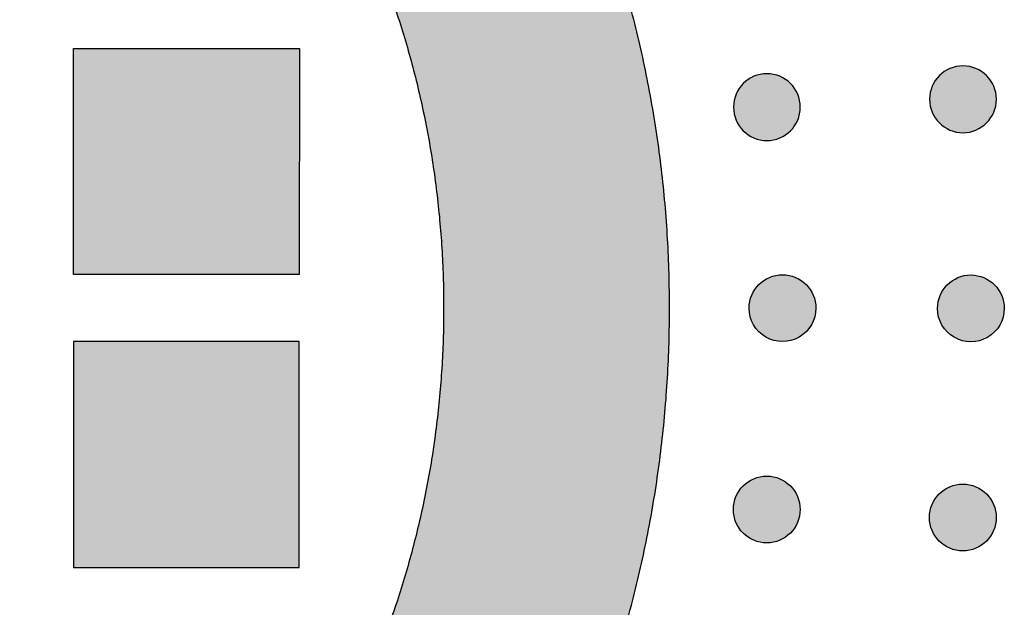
# Model space of a CAD drawing. Header units: millimetres. Extents: x -3873 to -97, y 912 to 4165.
# Tile 627 of 656: x -150 to -97, y 3902 to 3934. Entities that reach past the tile are written whole.
import ezdxf

# ---------------------------------------------------------------- set-up
doc = ezdxf.new("R2010")
doc.units = ezdxf.units.MM
doc.layers.add('pattern', color=7, linetype='Continuous', true_color=0x000000)

msp = doc.modelspace()

# ---------------------------------------------------------------- hatches: boundary and pattern name
at = {"layer": 'pattern'}
for points in [[(-115.003, 3918.335), (-115.027, 3920.141), (-115.103, 3921.948), (-115.232, 3923.755), (-115.414, 3925.559), (-115.648, 3927.358), (-115.935, 3929.15), (-116.274, 3930.931), (-116.666, 3932.701), (-117.109, 3934.455), (-117.604, 3936.193), (-118.148, 3937.911), (-118.742, 3939.609), (-119.385, 3941.282), (-120.074, 3942.931), (-120.81, 3944.551), (-121.591, 3946.142), (-122.33, 3947.558), (-123.099, 3948.96), (-123.898, 3950.347), (-124.726, 3951.719), (-125.583, 3953.075), (-126.468, 3954.414), (-127.382, 3955.735), (-128.323, 3957.037), (-129.29, 3958.319), (-130.284, 3959.581), (-131.303, 3960.821), (-132.346, 3962.039), (-133.414, 3963.234), (-134.505, 3964.406), (-135.619, 3965.554), (-136.754, 3966.676), (-138.53, 3968.356), (-140.349, 3969.997), (-142.21, 3971.596), (-144.112, 3973.152), (-146.053, 3974.664), (-148.031, 3976.131), (-150.045, 3977.55), (-152.093, 3978.921), (-154.174, 3980.242), (-156.285, 3981.512), (-158.425, 3982.73), (-160.591, 3983.896), (-162.782, 3985.008), (-164.997, 3986.066), (-167.232, 3987.068), (-169.485, 3988.016), (-186.181, 3981.64), (-174.002, 3976.898), (-172.012, 3976.062), (-170.039, 3975.177), (-168.084, 3974.243), (-166.15, 3973.261), (-164.237, 3972.232), (-162.348, 3971.156), (-160.484, 3970.034), (-158.647, 3968.868), (-156.839, 3967.658), (-155.06, 3966.405), (-153.314, 3965.11), (-151.6, 3963.776), (-149.921, 3962.401), (-148.278, 3960.99), (-146.672, 3959.541), (-145.104, 3958.058), (-144.144, 3957.109), (-143.203, 3956.139), (-142.28, 3955.148), (-141.378, 3954.137), (-140.495, 3953.108), (-139.634, 3952.059), (-138.794, 3950.992), (-137.976, 3949.908), (-137.18, 3948.808), (-136.408, 3947.691), (-135.66, 3946.559), (-134.935, 3945.413), (-134.235, 3944.253), (-133.559, 3943.08), (-132.909, 3941.895), (-132.284, 3940.698), (-131.659, 3939.422), (-131.069, 3938.122), (-130.516, 3936.8), (-130.001, 3935.457), (-129.525, 3934.094), (-129.088, 3932.713), (-128.692, 3931.317), (-128.337, 3929.906), (-128.023, 3928.483), (-127.751, 3927.05), (-127.521, 3925.609), (-127.333, 3924.16), (-127.187, 3922.708), (-127.084, 3921.252), (-127.022, 3919.796), (-127.003, 3918.341), (-127.024, 3916.886), (-127.086, 3915.43), (-127.191, 3913.975), (-127.338, 3912.522), (-127.527, 3911.075), (-127.758, 3909.633), (-128.032, 3908.201), (-128.347, 3906.778), (-128.704, 3905.368), (-129.101, 3903.973), (-129.539, 3902.593), (-130.016, 3901.23), (-130.532, 3899.887), (-131.086, 3898.565), (-131.677, 3897.266), (-132.304, 3895.991), (-132.93, 3894.795), (-133.581, 3893.61), (-134.257, 3892.438), (-134.959, 3891.278), (-135.684, 3890.133), (-136.434, 3889.001), (-137.207, 3887.885), (-138.003, 3886.785), (-138.822, 3885.702), (-139.663, 3884.636), (-140.525, 3883.589), (-141.409, 3882.56), (-142.312, 3881.55), (-143.236, 3880.56), (-144.178, 3879.591), (-145.139, 3878.642), (-146.708, 3877.16), (-148.315, 3875.713), (-149.96, 3874.303), (-151.64, 3872.93), (-153.355, 3871.597), (-155.102, 3870.304), (-156.881, 3869.052), (-158.691, 3867.844), (-160.529, 3866.679), (-162.394, 3865.559), (-164.284, 3864.485), (-166.197, 3863.458), (-168.133, 3862.477), (-170.089, 3861.545), (-172.063, 3860.662), (-174.053, 3859.827), (-186.236, 3855.096), (-169.546, 3848.706), (-167.291, 3849.651), (-165.056, 3850.652), (-162.841, 3851.708), (-160.648, 3852.818), (-158.481, 3853.982), (-156.34, 3855.198), (-154.228, 3856.467), (-152.146, 3857.786), (-150.097, 3859.155), (-148.081, 3860.572), (-146.102, 3862.037), (-144.16, 3863.547), (-142.257, 3865.102), (-140.394, 3866.699), (-138.574, 3868.338), (-136.796, 3870.016), (-135.66, 3871.138), (-134.545, 3872.285), (-133.453, 3873.456), (-132.384, 3874.65), (-131.34, 3875.867), (-130.32, 3877.107), (-129.325, 3878.367), (-128.356, 3879.649), (-127.414, 3880.95), (-126.5, 3882.27), (-125.613, 3883.608), (-124.755, 3884.963), (-123.925, 3886.334), (-123.125, 3887.721), (-122.355, 3889.123), (-121.615, 3890.537), (-120.833, 3892.128), (-120.096, 3893.748), (-119.405, 3895.395), (-118.761, 3897.068), (-118.165, 3898.765), (-117.619, 3900.483), (-117.123, 3902.22), (-116.679, 3903.974), (-116.285, 3905.743), (-115.944, 3907.524), (-115.656, 3909.315), (-115.42, 3911.113), (-115.237, 3912.917), (-115.107, 3914.723), (-115.029, 3916.53)], [(-134.675, 3920.124), (-146.675, 3920.136), (-146.664, 3932.136), (-134.664, 3932.124)], [(-111.083, 3930.273), (-111.054, 3930.301), (-111.025, 3930.328), (-110.995, 3930.355), (-110.965, 3930.381), (-110.933, 3930.407), (-110.901, 3930.432), (-110.867, 3930.456), (-110.833, 3930.48), (-110.798, 3930.504), (-110.762, 3930.527), (-110.726, 3930.549), (-110.689, 3930.57), (-110.651, 3930.59), (-110.612, 3930.61), (-110.572, 3930.629), (-110.532, 3930.647), (-110.492, 3930.664), (-110.45, 3930.68), (-110.408, 3930.695), (-110.366, 3930.709), (-110.323, 3930.722), (-110.279, 3930.734), (-110.235, 3930.745), (-110.191, 3930.755), (-110.146, 3930.763), (-110.101, 3930.771), (-110.056, 3930.777), (-110.011, 3930.783), (-109.965, 3930.787), (-109.919, 3930.79), (-109.873, 3930.791), (-109.827, 3930.792), (-109.782, 3930.791), (-109.736, 3930.789), (-109.69, 3930.786), (-109.644, 3930.782), (-109.599, 3930.777), (-109.554, 3930.77), (-109.509, 3930.763), (-109.464, 3930.754), (-109.42, 3930.744), (-109.376, 3930.733), (-109.332, 3930.721), (-109.289, 3930.708), (-109.247, 3930.694), (-109.205, 3930.678), (-109.164, 3930.662), (-109.123, 3930.645), (-109.083, 3930.627), (-109.043, 3930.608), (-109.005, 3930.589), (-108.967, 3930.568), (-108.929, 3930.547), (-108.893, 3930.525), (-108.857, 3930.502), (-108.822, 3930.479), (-108.788, 3930.454), (-108.755, 3930.43), (-108.723, 3930.405), (-108.691, 3930.379), (-108.66, 3930.352), (-108.63, 3930.326), (-108.601, 3930.299), (-108.573, 3930.271), (-108.546, 3930.243), (-108.519, 3930.214), (-108.492, 3930.184), (-108.466, 3930.153), (-108.44, 3930.121), (-108.415, 3930.089), (-108.39, 3930.056), (-108.366, 3930.022), (-108.343, 3929.987), (-108.32, 3929.951), (-108.298, 3929.914), (-108.277, 3929.877), (-108.256, 3929.839), (-108.237, 3929.8), (-108.218, 3929.761), (-108.2, 3929.721), (-108.183, 3929.68), (-108.167, 3929.639), (-108.152, 3929.597), (-108.138, 3929.554), (-108.125, 3929.511), (-108.113, 3929.468), (-108.102, 3929.424), (-108.092, 3929.379), (-108.083, 3929.335), (-108.076, 3929.29), (-108.069, 3929.245), (-108.064, 3929.199), (-108.06, 3929.153), (-108.057, 3929.108), (-108.055, 3929.062), (-108.055, 3929.016), (-108.055, 3928.97), (-108.057, 3928.924), (-108.06, 3928.878), (-108.065, 3928.833), (-108.07, 3928.787), (-108.076, 3928.742), (-108.084, 3928.697), (-108.093, 3928.652), (-108.103, 3928.608), (-108.114, 3928.564), (-108.126, 3928.521), (-108.139, 3928.478), (-108.153, 3928.435), (-108.168, 3928.393), (-108.184, 3928.352), (-108.201, 3928.311), (-108.219, 3928.271), (-108.238, 3928.232), (-108.258, 3928.193), (-108.279, 3928.155), (-108.3, 3928.118), (-108.322, 3928.081), (-108.345, 3928.046), (-108.368, 3928.011), (-108.392, 3927.977), (-108.417, 3927.943), (-108.442, 3927.911), (-108.468, 3927.879), (-108.494, 3927.849), (-108.521, 3927.819), (-108.548, 3927.79), (-108.576, 3927.762), (-108.604, 3927.734), (-108.633, 3927.707), (-108.663, 3927.68), (-108.694, 3927.654), (-108.725, 3927.628), (-108.758, 3927.603), (-108.791, 3927.579), (-108.825, 3927.555), (-108.86, 3927.531), (-108.896, 3927.509), (-108.932, 3927.487), (-108.97, 3927.465), (-109.008, 3927.445), (-109.046, 3927.425), (-109.086, 3927.406), (-109.126, 3927.389), (-109.167, 3927.372), (-109.208, 3927.356), (-109.25, 3927.34), (-109.293, 3927.326), (-109.336, 3927.313), (-109.379, 3927.301), (-109.423, 3927.29), (-109.467, 3927.281), (-109.512, 3927.272), (-109.557, 3927.264), (-109.602, 3927.258), (-109.648, 3927.253), (-109.693, 3927.248), (-109.739, 3927.246), (-109.785, 3927.244), (-109.831, 3927.243), (-109.877, 3927.244), (-109.923, 3927.246), (-109.968, 3927.249), (-110.014, 3927.253), (-110.06, 3927.258), (-110.105, 3927.265), (-110.15, 3927.272), (-110.194, 3927.281), (-110.239, 3927.291), (-110.283, 3927.302), (-110.326, 3927.314), (-110.369, 3927.327), (-110.411, 3927.342), (-110.453, 3927.357), (-110.495, 3927.373), (-110.535, 3927.39), (-110.575, 3927.408), (-110.615, 3927.427), (-110.654, 3927.446), (-110.692, 3927.467), (-110.729, 3927.488), (-110.765, 3927.51), (-110.801, 3927.533), (-110.836, 3927.557), (-110.87, 3927.581), (-110.903, 3927.605), (-110.936, 3927.631), (-110.967, 3927.656), (-110.998, 3927.683), (-111.028, 3927.709), (-111.057, 3927.737), (-111.085, 3927.764), (-111.112, 3927.792), (-111.14, 3927.821), (-111.166, 3927.851), (-111.193, 3927.882), (-111.218, 3927.914), (-111.243, 3927.946), (-111.268, 3927.979), (-111.292, 3928.014), (-111.315, 3928.049), (-111.338, 3928.084), (-111.36, 3928.121), (-111.381, 3928.158), (-111.402, 3928.196), (-111.421, 3928.235), (-111.44, 3928.274), (-111.458, 3928.314), (-111.475, 3928.355), (-111.491, 3928.397), (-111.506, 3928.438), (-111.52, 3928.481), (-111.533, 3928.524), (-111.545, 3928.567), (-111.556, 3928.611), (-111.566, 3928.656), (-111.575, 3928.7), (-111.582, 3928.745), (-111.589, 3928.791), (-111.594, 3928.836), (-111.598, 3928.882), (-111.601, 3928.927), (-111.603, 3928.973), (-111.603, 3929.019), (-111.603, 3929.065), (-111.601, 3929.111), (-111.598, 3929.157), (-111.594, 3929.202), (-111.588, 3929.248), (-111.582, 3929.293), (-111.574, 3929.338), (-111.565, 3929.383), (-111.556, 3929.427), (-111.545, 3929.471), (-111.532, 3929.514), (-111.519, 3929.557), (-111.505, 3929.6), (-111.49, 3929.642), (-111.474, 3929.683), (-111.457, 3929.724), (-111.439, 3929.764), (-111.42, 3929.803), (-111.4, 3929.842), (-111.38, 3929.88), (-111.358, 3929.917), (-111.336, 3929.954), (-111.314, 3929.989), (-111.29, 3930.024), (-111.266, 3930.058), (-111.241, 3930.092), (-111.216, 3930.124), (-111.19, 3930.156), (-111.164, 3930.186), (-111.137, 3930.216), (-111.11, 3930.245)], [(-100.666, 3930.689), (-100.637, 3930.717), (-100.608, 3930.744), (-100.578, 3930.77), (-100.548, 3930.797), (-100.516, 3930.822), (-100.484, 3930.847), (-100.45, 3930.872), (-100.416, 3930.896), (-100.381, 3930.92), (-100.345, 3930.942), (-100.309, 3930.964), (-100.272, 3930.985), (-100.234, 3931.006), (-100.195, 3931.026), (-100.155, 3931.044), (-100.115, 3931.062), (-100.075, 3931.079), (-100.033, 3931.095), (-99.991, 3931.11), (-99.949, 3931.124), (-99.906, 3931.137), (-99.862, 3931.149), (-99.818, 3931.16), (-99.774, 3931.17), (-99.729, 3931.179), (-99.684, 3931.186), (-99.639, 3931.193), (-99.594, 3931.198), (-99.548, 3931.202), (-99.502, 3931.205), (-99.456, 3931.207), (-99.41, 3931.207), (-99.364, 3931.207), (-99.319, 3931.205), (-99.273, 3931.202), (-99.227, 3931.198), (-99.182, 3931.192), (-99.136, 3931.186), (-99.092, 3931.178), (-99.047, 3931.17), (-99.003, 3931.16), (-98.959, 3931.149), (-98.915, 3931.137), (-98.872, 3931.123), (-98.83, 3931.109), (-98.788, 3931.094), (-98.747, 3931.078), (-98.706, 3931.061), (-98.666, 3931.043), (-98.626, 3931.024), (-98.588, 3931.004), (-98.55, 3930.984), (-98.512, 3930.962), (-98.476, 3930.94), (-98.44, 3930.918), (-98.405, 3930.894), (-98.371, 3930.87), (-98.338, 3930.845), (-98.306, 3930.82), (-98.274, 3930.794), (-98.243, 3930.768), (-98.213, 3930.741), (-98.184, 3930.714), (-98.156, 3930.687), (-98.129, 3930.658), (-98.102, 3930.629), (-98.075, 3930.599), (-98.049, 3930.569), (-98.023, 3930.537), (-97.998, 3930.505), (-97.973, 3930.471), (-97.949, 3930.437), (-97.926, 3930.402), (-97.903, 3930.367), (-97.881, 3930.33), (-97.86, 3930.293), (-97.839, 3930.255), (-97.82, 3930.216), (-97.801, 3930.176), (-97.783, 3930.136), (-97.766, 3930.096), (-97.75, 3930.054), (-97.735, 3930.012), (-97.721, 3929.97), (-97.708, 3929.927), (-97.696, 3929.883), (-97.685, 3929.839), (-97.675, 3929.795), (-97.666, 3929.75), (-97.659, 3929.705), (-97.652, 3929.66), (-97.647, 3929.615), (-97.643, 3929.569), (-97.64, 3929.523), (-97.638, 3929.477), (-97.638, 3929.432), (-97.638, 3929.386), (-97.64, 3929.34), (-97.643, 3929.294), (-97.647, 3929.248), (-97.653, 3929.203), (-97.659, 3929.158), (-97.667, 3929.113), (-97.676, 3929.068), (-97.686, 3929.024), (-97.697, 3928.98), (-97.709, 3928.936), (-97.722, 3928.893), (-97.736, 3928.851), (-97.751, 3928.809), (-97.767, 3928.768), (-97.784, 3928.727), (-97.802, 3928.687), (-97.821, 3928.647), (-97.841, 3928.609), (-97.862, 3928.571), (-97.883, 3928.534), (-97.905, 3928.497), (-97.928, 3928.461), (-97.951, 3928.426), (-97.975, 3928.392), (-98, 3928.359), (-98.025, 3928.327), (-98.051, 3928.295), (-98.077, 3928.264), (-98.104, 3928.235), (-98.131, 3928.206), (-98.159, 3928.177), (-98.187, 3928.15), (-98.216, 3928.123), (-98.246, 3928.096), (-98.277, 3928.07), (-98.308, 3928.044), (-98.341, 3928.019), (-98.374, 3927.994), (-98.408, 3927.97), (-98.443, 3927.947), (-98.479, 3927.924), (-98.515, 3927.902), (-98.553, 3927.881), (-98.591, 3927.861), (-98.629, 3927.841), (-98.669, 3927.822), (-98.709, 3927.804), (-98.75, 3927.787), (-98.791, 3927.771), (-98.833, 3927.756), (-98.876, 3927.742), (-98.919, 3927.729), (-98.962, 3927.717), (-99.006, 3927.706), (-99.05, 3927.696), (-99.095, 3927.687), (-99.14, 3927.68), (-99.185, 3927.673), (-99.231, 3927.668), (-99.276, 3927.664), (-99.322, 3927.661), (-99.368, 3927.659), (-99.414, 3927.659), (-99.46, 3927.66), (-99.506, 3927.661), (-99.551, 3927.664), (-99.597, 3927.669), (-99.642, 3927.674), (-99.688, 3927.68), (-99.733, 3927.688), (-99.777, 3927.697), (-99.822, 3927.707), (-99.866, 3927.718), (-99.909, 3927.73), (-99.952, 3927.743), (-99.994, 3927.757), (-100.036, 3927.772), (-100.078, 3927.788), (-100.118, 3927.806), (-100.158, 3927.824), (-100.198, 3927.842), (-100.237, 3927.862), (-100.275, 3927.883), (-100.312, 3927.904), (-100.348, 3927.926), (-100.384, 3927.949), (-100.419, 3927.972), (-100.453, 3927.996), (-100.486, 3928.021), (-100.519, 3928.046), (-100.55, 3928.072), (-100.581, 3928.098), (-100.611, 3928.125), (-100.64, 3928.152), (-100.668, 3928.18), (-100.695, 3928.208), (-100.723, 3928.237), (-100.749, 3928.267), (-100.775, 3928.298), (-100.801, 3928.329), (-100.826, 3928.362), (-100.851, 3928.395), (-100.875, 3928.429), (-100.898, 3928.464), (-100.921, 3928.5), (-100.943, 3928.536), (-100.964, 3928.574), (-100.985, 3928.612), (-101.004, 3928.65), (-101.023, 3928.69), (-101.041, 3928.73), (-101.058, 3928.771), (-101.074, 3928.812), (-101.089, 3928.854), (-101.103, 3928.897), (-101.116, 3928.94), (-101.128, 3928.983), (-101.139, 3929.027), (-101.149, 3929.071), (-101.158, 3929.116), (-101.165, 3929.161), (-101.172, 3929.206), (-101.177, 3929.252), (-101.181, 3929.297), (-101.184, 3929.343), (-101.186, 3929.389), (-101.186, 3929.435), (-101.186, 3929.481), (-101.184, 3929.527), (-101.181, 3929.572), (-101.177, 3929.618), (-101.171, 3929.664), (-101.165, 3929.709), (-101.157, 3929.754), (-101.148, 3929.798), (-101.139, 3929.843), (-101.128, 3929.887), (-101.115, 3929.93), (-101.102, 3929.973), (-101.088, 3930.015), (-101.073, 3930.057), (-101.057, 3930.099), (-101.04, 3930.139), (-101.022, 3930.18), (-101.003, 3930.219), (-100.983, 3930.258), (-100.963, 3930.296), (-100.941, 3930.333), (-100.919, 3930.369), (-100.897, 3930.405), (-100.873, 3930.44), (-100.849, 3930.474), (-100.824, 3930.507), (-100.799, 3930.54), (-100.773, 3930.571), (-100.747, 3930.602), (-100.72, 3930.632), (-100.693, 3930.661)], [(-110.777, 3918.343), (-110.776, 3918.383), (-110.775, 3918.422), (-110.773, 3918.462), (-110.77, 3918.503), (-110.765, 3918.543), (-110.76, 3918.584), (-110.754, 3918.625), (-110.747, 3918.666), (-110.739, 3918.707), (-110.73, 3918.749), (-110.719, 3918.79), (-110.708, 3918.831), (-110.696, 3918.873), (-110.682, 3918.914), (-110.667, 3918.955), (-110.652, 3918.996), (-110.635, 3919.037), (-110.617, 3919.078), (-110.598, 3919.118), (-110.578, 3919.158), (-110.557, 3919.198), (-110.534, 3919.237), (-110.511, 3919.276), (-110.487, 3919.314), (-110.461, 3919.352), (-110.435, 3919.389), (-110.407, 3919.425), (-110.379, 3919.461), (-110.35, 3919.496), (-110.319, 3919.531), (-110.288, 3919.564), (-110.256, 3919.597), (-110.223, 3919.629), (-110.189, 3919.661), (-110.155, 3919.691), (-110.12, 3919.72), (-110.084, 3919.748), (-110.047, 3919.776), (-110.01, 3919.802), (-109.972, 3919.828), (-109.934, 3919.852), (-109.895, 3919.875), (-109.856, 3919.897), (-109.816, 3919.918), (-109.776, 3919.938), (-109.736, 3919.957), (-109.695, 3919.975), (-109.654, 3919.992), (-109.613, 3920.008), (-109.572, 3920.022), (-109.531, 3920.035), (-109.489, 3920.048), (-109.448, 3920.059), (-109.406, 3920.069), (-109.365, 3920.078), (-109.324, 3920.087), (-109.283, 3920.094), (-109.242, 3920.1), (-109.201, 3920.105), (-109.16, 3920.109), (-109.12, 3920.112), (-109.08, 3920.114), (-109.04, 3920.115), (-109.001, 3920.116), (-108.962, 3920.115), (-108.922, 3920.114), (-108.882, 3920.112), (-108.842, 3920.109), (-108.801, 3920.104), (-108.76, 3920.099), (-108.719, 3920.093), (-108.678, 3920.086), (-108.637, 3920.078), (-108.596, 3920.069), (-108.554, 3920.058), (-108.513, 3920.047), (-108.471, 3920.034), (-108.43, 3920.021), (-108.389, 3920.006), (-108.348, 3919.991), (-108.307, 3919.974), (-108.267, 3919.956), (-108.226, 3919.937), (-108.186, 3919.917), (-108.147, 3919.896), (-108.107, 3919.873), (-108.069, 3919.85), (-108.03, 3919.826), (-107.993, 3919.8), (-107.955, 3919.774), (-107.919, 3919.746), (-107.883, 3919.718), (-107.848, 3919.689), (-107.813, 3919.658), (-107.78, 3919.627), (-107.747, 3919.595), (-107.715, 3919.562), (-107.684, 3919.528), (-107.653, 3919.494), (-107.624, 3919.459), (-107.596, 3919.423), (-107.568, 3919.386), (-107.542, 3919.349), (-107.517, 3919.311), (-107.492, 3919.273), (-107.469, 3919.234), (-107.447, 3919.195), (-107.426, 3919.155), (-107.406, 3919.115), (-107.387, 3919.075), (-107.369, 3919.034), (-107.352, 3918.993), (-107.337, 3918.952), (-107.322, 3918.911), (-107.309, 3918.87), (-107.296, 3918.828), (-107.285, 3918.787), (-107.275, 3918.745), (-107.266, 3918.704), (-107.258, 3918.663), (-107.251, 3918.622), (-107.245, 3918.581), (-107.239, 3918.54), (-107.235, 3918.499), (-107.232, 3918.459), (-107.23, 3918.419), (-107.229, 3918.379), (-107.228, 3918.34), (-107.229, 3918.3), (-107.23, 3918.261), (-107.232, 3918.221), (-107.236, 3918.18), (-107.24, 3918.14), (-107.245, 3918.099), (-107.251, 3918.058), (-107.258, 3918.017), (-107.266, 3917.976), (-107.276, 3917.934), (-107.286, 3917.893), (-107.297, 3917.852), (-107.31, 3917.81), (-107.323, 3917.769), (-107.338, 3917.728), (-107.354, 3917.687), (-107.37, 3917.646), (-107.388, 3917.605), (-107.407, 3917.565), (-107.427, 3917.525), (-107.448, 3917.485), (-107.471, 3917.446), (-107.494, 3917.407), (-107.518, 3917.369), (-107.544, 3917.331), (-107.57, 3917.294), (-107.598, 3917.258), (-107.626, 3917.222), (-107.656, 3917.187), (-107.686, 3917.152), (-107.717, 3917.119), (-107.749, 3917.086), (-107.782, 3917.054), (-107.816, 3917.023), (-107.85, 3916.992), (-107.886, 3916.963), (-107.922, 3916.935), (-107.958, 3916.907), (-107.995, 3916.881), (-108.033, 3916.856), (-108.071, 3916.831), (-108.11, 3916.808), (-108.15, 3916.786), (-108.189, 3916.765), (-108.229, 3916.745), (-108.27, 3916.726), (-108.31, 3916.708), (-108.351, 3916.691), (-108.392, 3916.676), (-108.433, 3916.661), (-108.475, 3916.648), (-108.516, 3916.635), (-108.557, 3916.624), (-108.599, 3916.614), (-108.64, 3916.605), (-108.681, 3916.597), (-108.723, 3916.589), (-108.764, 3916.583), (-108.804, 3916.578), (-108.845, 3916.574), (-108.885, 3916.571), (-108.925, 3916.569), (-108.965, 3916.568), (-109.004, 3916.567), (-109.044, 3916.568), (-109.083, 3916.569), (-109.123, 3916.571), (-109.164, 3916.575), (-109.204, 3916.579), (-109.245, 3916.584), (-109.286, 3916.59), (-109.327, 3916.597), (-109.368, 3916.605), (-109.41, 3916.615), (-109.451, 3916.625), (-109.492, 3916.636), (-109.534, 3916.649), (-109.575, 3916.662), (-109.616, 3916.677), (-109.657, 3916.692), (-109.698, 3916.709), (-109.739, 3916.727), (-109.779, 3916.746), (-109.819, 3916.766), (-109.859, 3916.787), (-109.898, 3916.81), (-109.937, 3916.833), (-109.975, 3916.857), (-110.013, 3916.883), (-110.05, 3916.909), (-110.086, 3916.937), (-110.122, 3916.965), (-110.157, 3916.995), (-110.192, 3917.025), (-110.226, 3917.056), (-110.258, 3917.088), (-110.29, 3917.121), (-110.322, 3917.155), (-110.352, 3917.189), (-110.381, 3917.225), (-110.41, 3917.26), (-110.437, 3917.297), (-110.463, 3917.334), (-110.489, 3917.372), (-110.513, 3917.41), (-110.536, 3917.449), (-110.558, 3917.488), (-110.579, 3917.528), (-110.599, 3917.568), (-110.618, 3917.609), (-110.636, 3917.649), (-110.653, 3917.69), (-110.669, 3917.731), (-110.683, 3917.772), (-110.697, 3917.814), (-110.709, 3917.855), (-110.72, 3917.896), (-110.73, 3917.938), (-110.74, 3917.979), (-110.748, 3918.02), (-110.755, 3918.061), (-110.761, 3918.102), (-110.766, 3918.143), (-110.77, 3918.184), (-110.773, 3918.224), (-110.775, 3918.264), (-110.777, 3918.304)], [(-100.765, 3918.331), (-100.765, 3918.37), (-100.764, 3918.41), (-100.761, 3918.45), (-100.758, 3918.49), (-100.754, 3918.531), (-100.749, 3918.572), (-100.743, 3918.612), (-100.736, 3918.654), (-100.727, 3918.695), (-100.718, 3918.736), (-100.708, 3918.778), (-100.697, 3918.819), (-100.684, 3918.86), (-100.671, 3918.902), (-100.656, 3918.943), (-100.64, 3918.984), (-100.623, 3919.025), (-100.606, 3919.065), (-100.587, 3919.105), (-100.566, 3919.145), (-100.545, 3919.185), (-100.523, 3919.224), (-100.5, 3919.263), (-100.475, 3919.301), (-100.45, 3919.339), (-100.423, 3919.376), (-100.396, 3919.413), (-100.368, 3919.449), (-100.338, 3919.484), (-100.308, 3919.518), (-100.277, 3919.552), (-100.245, 3919.585), (-100.212, 3919.617), (-100.178, 3919.648), (-100.143, 3919.678), (-100.108, 3919.708), (-100.072, 3919.736), (-100.036, 3919.763), (-99.998, 3919.79), (-99.961, 3919.815), (-99.922, 3919.839), (-99.884, 3919.863), (-99.844, 3919.885), (-99.805, 3919.906), (-99.765, 3919.926), (-99.724, 3919.945), (-99.684, 3919.963), (-99.643, 3919.979), (-99.602, 3919.995), (-99.56, 3920.01), (-99.519, 3920.023), (-99.478, 3920.035), (-99.436, 3920.047), (-99.395, 3920.057), (-99.354, 3920.066), (-99.312, 3920.074), (-99.271, 3920.081), (-99.23, 3920.087), (-99.189, 3920.092), (-99.149, 3920.096), (-99.109, 3920.099), (-99.069, 3920.102), (-99.029, 3920.103), (-98.989, 3920.103), (-98.95, 3920.103), (-98.91, 3920.102), (-98.87, 3920.099), (-98.83, 3920.096), (-98.79, 3920.092), (-98.749, 3920.087), (-98.708, 3920.081), (-98.667, 3920.073), (-98.625, 3920.065), (-98.584, 3920.056), (-98.543, 3920.046), (-98.501, 3920.034), (-98.46, 3920.022), (-98.419, 3920.008), (-98.378, 3919.994), (-98.336, 3919.978), (-98.296, 3919.961), (-98.255, 3919.943), (-98.215, 3919.924), (-98.175, 3919.904), (-98.135, 3919.883), (-98.096, 3919.861), (-98.057, 3919.838), (-98.019, 3919.813), (-97.981, 3919.788), (-97.944, 3919.761), (-97.907, 3919.734), (-97.872, 3919.705), (-97.836, 3919.676), (-97.802, 3919.646), (-97.768, 3919.615), (-97.735, 3919.582), (-97.703, 3919.55), (-97.672, 3919.516), (-97.642, 3919.481), (-97.613, 3919.446), (-97.584, 3919.41), (-97.557, 3919.374), (-97.531, 3919.336), (-97.505, 3919.299), (-97.481, 3919.26), (-97.458, 3919.221), (-97.435, 3919.182), (-97.414, 3919.142), (-97.394, 3919.102), (-97.375, 3919.062), (-97.358, 3919.021), (-97.341, 3918.981), (-97.325, 3918.94), (-97.311, 3918.898), (-97.297, 3918.857), (-97.285, 3918.816), (-97.274, 3918.774), (-97.263, 3918.733), (-97.254, 3918.692), (-97.246, 3918.65), (-97.239, 3918.609), (-97.233, 3918.568), (-97.228, 3918.527), (-97.224, 3918.487), (-97.221, 3918.447), (-97.219, 3918.406), (-97.217, 3918.367), (-97.217, 3918.327), (-97.217, 3918.288), (-97.219, 3918.248), (-97.221, 3918.208), (-97.224, 3918.168), (-97.228, 3918.127), (-97.234, 3918.087), (-97.24, 3918.046), (-97.247, 3918.005), (-97.255, 3917.963), (-97.264, 3917.922), (-97.274, 3917.881), (-97.286, 3917.839), (-97.298, 3917.798), (-97.312, 3917.757), (-97.326, 3917.715), (-97.342, 3917.674), (-97.359, 3917.634), (-97.377, 3917.593), (-97.396, 3917.553), (-97.416, 3917.513), (-97.437, 3917.473), (-97.459, 3917.434), (-97.483, 3917.395), (-97.507, 3917.357), (-97.532, 3917.319), (-97.559, 3917.282), (-97.586, 3917.245), (-97.615, 3917.209), (-97.644, 3917.174), (-97.674, 3917.14), (-97.706, 3917.106), (-97.738, 3917.073), (-97.771, 3917.041), (-97.804, 3917.01), (-97.839, 3916.98), (-97.874, 3916.951), (-97.91, 3916.922), (-97.947, 3916.895), (-97.984, 3916.868), (-98.022, 3916.843), (-98.06, 3916.819), (-98.099, 3916.795), (-98.138, 3916.773), (-98.178, 3916.752), (-98.218, 3916.732), (-98.258, 3916.713), (-98.299, 3916.695), (-98.34, 3916.679), (-98.381, 3916.663), (-98.422, 3916.649), (-98.463, 3916.635), (-98.505, 3916.623), (-98.546, 3916.612), (-98.587, 3916.601), (-98.629, 3916.592), (-98.67, 3916.584), (-98.711, 3916.577), (-98.752, 3916.571), (-98.793, 3916.566), (-98.833, 3916.562), (-98.874, 3916.559), (-98.914, 3916.556), (-98.953, 3916.555), (-98.993, 3916.555), (-99.032, 3916.555), (-99.072, 3916.557), (-99.112, 3916.559), (-99.152, 3916.562), (-99.193, 3916.566), (-99.234, 3916.571), (-99.275, 3916.578), (-99.316, 3916.585), (-99.357, 3916.593), (-99.398, 3916.602), (-99.44, 3916.612), (-99.481, 3916.624), (-99.522, 3916.636), (-99.564, 3916.65), (-99.605, 3916.664), (-99.646, 3916.68), (-99.687, 3916.697), (-99.727, 3916.715), (-99.768, 3916.734), (-99.808, 3916.754), (-99.847, 3916.775), (-99.886, 3916.797), (-99.925, 3916.821), (-99.964, 3916.845), (-100.001, 3916.87), (-100.038, 3916.897), (-100.075, 3916.924), (-100.111, 3916.953), (-100.146, 3916.982), (-100.18, 3917.012), (-100.214, 3917.044), (-100.247, 3917.076), (-100.279, 3917.109), (-100.31, 3917.142), (-100.34, 3917.177), (-100.37, 3917.212), (-100.398, 3917.248), (-100.425, 3917.285), (-100.452, 3917.322), (-100.477, 3917.36), (-100.501, 3917.398), (-100.525, 3917.437), (-100.547, 3917.476), (-100.568, 3917.516), (-100.588, 3917.556), (-100.607, 3917.596), (-100.625, 3917.637), (-100.642, 3917.678), (-100.657, 3917.719), (-100.672, 3917.76), (-100.685, 3917.801), (-100.697, 3917.842), (-100.709, 3917.884), (-100.719, 3917.925), (-100.728, 3917.967), (-100.736, 3918.008), (-100.743, 3918.049), (-100.749, 3918.09), (-100.754, 3918.131), (-100.758, 3918.171), (-100.762, 3918.212), (-100.764, 3918.252), (-100.765, 3918.291)], [(-134.677, 3916.567), (-146.677, 3916.566), (-146.676, 3904.566), (-134.676, 3904.567)], [(-111.093, 3906.397), (-111.065, 3906.37), (-111.036, 3906.342), (-111.006, 3906.316), (-110.975, 3906.289), (-110.944, 3906.264), (-110.911, 3906.239), (-110.878, 3906.214), (-110.844, 3906.19), (-110.809, 3906.166), (-110.773, 3906.144), (-110.737, 3906.122), (-110.699, 3906.1), (-110.661, 3906.08), (-110.623, 3906.06), (-110.583, 3906.041), (-110.543, 3906.023), (-110.502, 3906.006), (-110.461, 3905.99), (-110.419, 3905.975), (-110.377, 3905.961), (-110.334, 3905.948), (-110.29, 3905.936), (-110.246, 3905.925), (-110.202, 3905.915), (-110.157, 3905.906), (-110.112, 3905.899), (-110.067, 3905.892), (-110.022, 3905.887), (-109.976, 3905.883), (-109.93, 3905.88), (-109.884, 3905.878), (-109.838, 3905.878), (-109.792, 3905.878), (-109.747, 3905.88), (-109.701, 3905.883), (-109.655, 3905.887), (-109.61, 3905.892), (-109.564, 3905.899), (-109.519, 3905.906), (-109.475, 3905.915), (-109.43, 3905.925), (-109.387, 3905.936), (-109.343, 3905.948), (-109.3, 3905.961), (-109.258, 3905.975), (-109.216, 3905.99), (-109.174, 3906.007), (-109.134, 3906.024), (-109.094, 3906.042), (-109.054, 3906.06), (-109.015, 3906.08), (-108.977, 3906.101), (-108.94, 3906.122), (-108.904, 3906.144), (-108.868, 3906.167), (-108.833, 3906.19), (-108.799, 3906.214), (-108.766, 3906.239), (-108.733, 3906.264), (-108.702, 3906.29), (-108.671, 3906.316), (-108.641, 3906.343), (-108.612, 3906.37), (-108.584, 3906.397), (-108.556, 3906.425), (-108.529, 3906.455), (-108.502, 3906.484), (-108.476, 3906.515), (-108.45, 3906.547), (-108.425, 3906.579), (-108.4, 3906.612), (-108.376, 3906.647), (-108.353, 3906.682), (-108.33, 3906.717), (-108.308, 3906.754), (-108.287, 3906.791), (-108.266, 3906.829), (-108.247, 3906.868), (-108.228, 3906.907), (-108.21, 3906.947), (-108.193, 3906.988), (-108.177, 3907.029), (-108.162, 3907.071), (-108.148, 3907.114), (-108.135, 3907.157), (-108.123, 3907.2), (-108.112, 3907.244), (-108.102, 3907.288), (-108.093, 3907.333), (-108.085, 3907.378), (-108.079, 3907.423), (-108.074, 3907.469), (-108.069, 3907.514), (-108.067, 3907.56), (-108.065, 3907.606), (-108.064, 3907.652), (-108.065, 3907.698), (-108.067, 3907.744), (-108.07, 3907.79), (-108.074, 3907.835), (-108.079, 3907.881), (-108.085, 3907.926), (-108.093, 3907.971), (-108.102, 3908.016), (-108.112, 3908.06), (-108.123, 3908.104), (-108.135, 3908.147), (-108.148, 3908.19), (-108.162, 3908.233), (-108.177, 3908.275), (-108.193, 3908.316), (-108.21, 3908.357), (-108.228, 3908.397), (-108.247, 3908.436), (-108.267, 3908.475), (-108.287, 3908.513), (-108.308, 3908.55), (-108.33, 3908.587), (-108.353, 3908.622), (-108.377, 3908.657), (-108.401, 3908.691), (-108.425, 3908.725), (-108.451, 3908.757), (-108.476, 3908.789), (-108.503, 3908.82), (-108.529, 3908.849), (-108.556, 3908.878), (-108.584, 3908.907), (-108.612, 3908.934), (-108.641, 3908.961), (-108.671, 3908.988), (-108.702, 3909.014), (-108.733, 3909.04), (-108.766, 3909.065), (-108.799, 3909.09), (-108.833, 3909.114), (-108.868, 3909.137), (-108.904, 3909.16), (-108.94, 3909.182), (-108.978, 3909.203), (-109.016, 3909.224), (-109.054, 3909.243), (-109.094, 3909.262), (-109.134, 3909.28), (-109.175, 3909.297), (-109.216, 3909.313), (-109.258, 3909.328), (-109.3, 3909.343), (-109.343, 3909.356), (-109.387, 3909.368), (-109.431, 3909.379), (-109.475, 3909.389), (-109.52, 3909.397), (-109.565, 3909.405), (-109.61, 3909.411), (-109.655, 3909.417), (-109.701, 3909.421), (-109.747, 3909.424), (-109.793, 3909.426), (-109.839, 3909.426), (-109.885, 3909.426), (-109.93, 3909.424), (-109.976, 3909.421), (-110.022, 3909.417), (-110.067, 3909.411), (-110.113, 3909.405), (-110.158, 3909.397), (-110.202, 3909.388), (-110.246, 3909.379), (-110.29, 3909.368), (-110.334, 3909.356), (-110.377, 3909.343), (-110.419, 3909.328), (-110.461, 3909.313), (-110.503, 3909.297), (-110.543, 3909.28), (-110.583, 3909.262), (-110.623, 3909.243), (-110.662, 3909.224), (-110.7, 3909.203), (-110.737, 3909.182), (-110.773, 3909.16), (-110.809, 3909.137), (-110.844, 3909.114), (-110.878, 3909.09), (-110.911, 3909.065), (-110.944, 3909.04), (-110.975, 3909.014), (-111.006, 3908.988), (-111.036, 3908.961), (-111.065, 3908.934), (-111.093, 3908.906), (-111.121, 3908.878), (-111.148, 3908.849), (-111.175, 3908.819), (-111.201, 3908.789), (-111.227, 3908.757), (-111.252, 3908.725), (-111.276, 3908.691), (-111.301, 3908.657), (-111.324, 3908.622), (-111.347, 3908.586), (-111.369, 3908.55), (-111.39, 3908.513), (-111.41, 3908.475), (-111.43, 3908.436), (-111.449, 3908.397), (-111.467, 3908.356), (-111.484, 3908.316), (-111.5, 3908.274), (-111.515, 3908.232), (-111.529, 3908.19), (-111.542, 3908.147), (-111.554, 3908.103), (-111.565, 3908.06), (-111.575, 3908.015), (-111.584, 3907.971), (-111.592, 3907.926), (-111.598, 3907.88), (-111.603, 3907.835), (-111.607, 3907.789), (-111.61, 3907.744), (-111.612, 3907.698), (-111.613, 3907.652), (-111.612, 3907.606), (-111.61, 3907.56), (-111.607, 3907.514), (-111.603, 3907.468), (-111.598, 3907.423), (-111.591, 3907.378), (-111.584, 3907.333), (-111.575, 3907.288), (-111.565, 3907.244), (-111.554, 3907.2), (-111.542, 3907.156), (-111.529, 3907.113), (-111.515, 3907.071), (-111.5, 3907.029), (-111.484, 3906.988), (-111.467, 3906.947), (-111.449, 3906.907), (-111.43, 3906.867), (-111.41, 3906.829), (-111.39, 3906.791), (-111.369, 3906.753), (-111.346, 3906.717), (-111.324, 3906.681), (-111.3, 3906.646), (-111.276, 3906.612), (-111.252, 3906.579), (-111.226, 3906.547), (-111.201, 3906.515), (-111.174, 3906.484), (-111.148, 3906.454), (-111.121, 3906.425)], [(-100.676, 3905.972), (-100.648, 3905.945), (-100.619, 3905.918), (-100.589, 3905.891), (-100.558, 3905.865), (-100.527, 3905.839), (-100.494, 3905.814), (-100.461, 3905.789), (-100.427, 3905.765), (-100.392, 3905.742), (-100.356, 3905.719), (-100.32, 3905.697), (-100.283, 3905.676), (-100.245, 3905.655), (-100.206, 3905.635), (-100.166, 3905.617), (-100.126, 3905.599), (-100.086, 3905.582), (-100.044, 3905.566), (-100.002, 3905.551), (-99.96, 3905.536), (-99.917, 3905.523), (-99.873, 3905.511), (-99.83, 3905.5), (-99.785, 3905.49), (-99.741, 3905.482), (-99.696, 3905.474), (-99.65, 3905.468), (-99.605, 3905.462), (-99.559, 3905.458), (-99.513, 3905.455), (-99.468, 3905.453), (-99.422, 3905.453), (-99.376, 3905.453), (-99.33, 3905.455), (-99.284, 3905.458), (-99.238, 3905.462), (-99.193, 3905.468), (-99.148, 3905.474), (-99.103, 3905.482), (-99.058, 3905.491), (-99.014, 3905.5), (-98.97, 3905.511), (-98.926, 3905.523), (-98.883, 3905.536), (-98.841, 3905.551), (-98.799, 3905.566), (-98.758, 3905.582), (-98.717, 3905.599), (-98.677, 3905.617), (-98.637, 3905.636), (-98.599, 3905.655), (-98.561, 3905.676), (-98.523, 3905.697), (-98.487, 3905.719), (-98.451, 3905.742), (-98.416, 3905.765), (-98.382, 3905.789), (-98.349, 3905.814), (-98.316, 3905.839), (-98.285, 3905.865), (-98.254, 3905.891), (-98.224, 3905.918), (-98.195, 3905.945), (-98.167, 3905.973), (-98.14, 3906.001), (-98.112, 3906.03), (-98.086, 3906.06), (-98.059, 3906.09), (-98.034, 3906.122), (-98.008, 3906.154), (-97.984, 3906.188), (-97.96, 3906.222), (-97.936, 3906.257), (-97.914, 3906.293), (-97.892, 3906.329), (-97.87, 3906.366), (-97.85, 3906.404), (-97.83, 3906.443), (-97.811, 3906.482), (-97.793, 3906.523), (-97.776, 3906.563), (-97.76, 3906.605), (-97.745, 3906.647), (-97.731, 3906.689), (-97.718, 3906.732), (-97.706, 3906.776), (-97.695, 3906.819), (-97.685, 3906.864), (-97.676, 3906.908), (-97.669, 3906.953), (-97.662, 3906.999), (-97.657, 3907.044), (-97.653, 3907.09), (-97.65, 3907.135), (-97.648, 3907.181), (-97.647, 3907.227), (-97.648, 3907.273), (-97.65, 3907.319), (-97.653, 3907.365), (-97.657, 3907.411), (-97.662, 3907.456), (-97.669, 3907.501), (-97.676, 3907.546), (-97.685, 3907.591), (-97.695, 3907.635), (-97.706, 3907.679), (-97.718, 3907.723), (-97.731, 3907.765), (-97.745, 3907.808), (-97.76, 3907.85), (-97.776, 3907.891), (-97.793, 3907.932), (-97.811, 3907.972), (-97.83, 3908.012), (-97.85, 3908.05), (-97.87, 3908.088), (-97.892, 3908.126), (-97.914, 3908.162), (-97.936, 3908.198), (-97.96, 3908.233), (-97.984, 3908.267), (-98.009, 3908.3), (-98.034, 3908.332), (-98.06, 3908.364), (-98.086, 3908.395), (-98.113, 3908.425), (-98.14, 3908.454), (-98.167, 3908.482), (-98.195, 3908.509), (-98.224, 3908.537), (-98.254, 3908.563), (-98.285, 3908.59), (-98.317, 3908.615), (-98.349, 3908.64), (-98.382, 3908.665), (-98.417, 3908.689), (-98.451, 3908.713), (-98.487, 3908.735), (-98.524, 3908.757), (-98.561, 3908.779), (-98.599, 3908.799), (-98.638, 3908.819), (-98.677, 3908.838), (-98.717, 3908.856), (-98.758, 3908.873), (-98.799, 3908.889), (-98.841, 3908.904), (-98.884, 3908.918), (-98.927, 3908.931), (-98.97, 3908.943), (-99.014, 3908.954), (-99.058, 3908.964), (-99.103, 3908.973), (-99.148, 3908.98), (-99.193, 3908.987), (-99.239, 3908.992), (-99.284, 3908.996), (-99.33, 3908.999), (-99.376, 3909.001), (-99.422, 3909.001), (-99.468, 3909.001), (-99.514, 3908.999), (-99.56, 3908.996), (-99.605, 3908.992), (-99.651, 3908.987), (-99.696, 3908.98), (-99.741, 3908.973), (-99.785, 3908.964), (-99.83, 3908.954), (-99.874, 3908.943), (-99.917, 3908.931), (-99.96, 3908.918), (-100.003, 3908.904), (-100.045, 3908.889), (-100.086, 3908.872), (-100.127, 3908.855), (-100.167, 3908.837), (-100.206, 3908.819), (-100.245, 3908.799), (-100.283, 3908.778), (-100.32, 3908.757), (-100.357, 3908.735), (-100.392, 3908.712), (-100.427, 3908.689), (-100.461, 3908.665), (-100.495, 3908.64), (-100.527, 3908.615), (-100.559, 3908.589), (-100.589, 3908.563), (-100.619, 3908.536), (-100.648, 3908.509), (-100.677, 3908.482), (-100.704, 3908.453), (-100.731, 3908.424), (-100.758, 3908.395), (-100.784, 3908.364), (-100.81, 3908.332), (-100.835, 3908.3), (-100.86, 3908.267), (-100.884, 3908.232), (-100.907, 3908.197), (-100.93, 3908.162), (-100.952, 3908.125), (-100.973, 3908.088), (-100.994, 3908.05), (-101.013, 3908.011), (-101.032, 3907.972), (-101.05, 3907.932), (-101.067, 3907.891), (-101.083, 3907.85), (-101.098, 3907.808), (-101.113, 3907.765), (-101.126, 3907.722), (-101.138, 3907.679), (-101.149, 3907.635), (-101.158, 3907.591), (-101.167, 3907.546), (-101.175, 3907.501), (-101.181, 3907.456), (-101.187, 3907.41), (-101.191, 3907.365), (-101.194, 3907.319), (-101.195, 3907.273), (-101.196, 3907.227), (-101.195, 3907.181), (-101.194, 3907.135), (-101.191, 3907.089), (-101.187, 3907.044), (-101.181, 3906.998), (-101.175, 3906.953), (-101.167, 3906.908), (-101.158, 3906.863), (-101.149, 3906.819), (-101.138, 3906.775), (-101.126, 3906.732), (-101.112, 3906.689), (-101.098, 3906.646), (-101.083, 3906.604), (-101.067, 3906.563), (-101.05, 3906.522), (-101.032, 3906.482), (-101.013, 3906.443), (-100.994, 3906.404), (-100.973, 3906.366), (-100.952, 3906.329), (-100.93, 3906.292), (-100.907, 3906.257), (-100.884, 3906.222), (-100.86, 3906.188), (-100.835, 3906.154), (-100.81, 3906.122), (-100.784, 3906.09), (-100.758, 3906.059), (-100.731, 3906.03), (-100.704, 3906.001)]]:
    msp.add_hatch(color=256, dxfattribs=at).paths.add_polyline_path(points, flags=0)

# ---------------------------------------------------------------- linework, layer by layer
for points in [[(-134.675, 3920.124), (-146.675, 3920.136), (-146.664, 3932.136), (-134.664, 3932.124)], [(-134.677, 3916.567), (-146.677, 3916.566), (-146.676, 3904.566), (-134.676, 3904.567)]]:
    msp.add_lwpolyline(points, close=True, dxfattribs=at)
at = {"layer": 'pattern', "extrusion": (0, 0, -1)}
for centre in [(109.829, 3929.018), (99.412, 3929.433)]:
    msp.add_circle(centre, 1.774, dxfattribs=at)
at = {"layer": 'pattern'}
for centre in [(-109.838, 3907.652), (-99.422, 3907.227)]:
    msp.add_circle(centre, 1.774, dxfattribs=at)
at = {"layer": 'pattern', "extrusion": (0, 0, -1)}
for centre, start, end in [((109.003, 3918.342), 0.0546, 180.0546), ((98.991, 3918.329), 0.0546, 180.0546), ((109.003, 3918.342), 180.0546, 0.0546), ((98.991, 3918.329), 180.0546, 0.0546)]:
    msp.add_arc(centre, 1.774, start, end, dxfattribs=at)
at = {"layer": 'pattern'}
for points, weights, knots in [([(-115.003, 3918.335), (-114.989, 3933.175), (-121.591, 3946.142), (-127.461, 3957.673), (-136.754, 3966.676), (-151.048, 3980.524), (-169.485, 3988.016)], [1, 0.972296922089, 1, 0.986392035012, 1, 0.981658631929, 1], [703.584068, 703.584068, 703.584068, 732.143656, 732.143656, 757.786115, 757.786115, 797.099728, 797.099728, 797.099728]), ([(-186.181, 3981.64), (-180.057, 3979.358), (-174.002, 3976.898), (-157.724, 3970.284), (-145.104, 3958.058), (-137.247, 3950.446), (-132.284, 3940.698), (-126.993, 3930.304), (-127.003, 3918.341)], [1, 0.999892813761, 1, 0.98165863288, 1, 0.986392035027, 1, 0.972308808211, 1], [814.971447, 814.971447, 814.971447, 828.041191, 828.041191, 862.751092, 862.751092, 884.429708, 884.429708, 907.321994, 907.321994, 907.321994]), ([(-127.003, 3918.341), (-127.003, 3906.38), (-132.304, 3895.991), (-137.275, 3886.247), (-145.139, 3878.642), (-157.769, 3866.427), (-174.053, 3859.827), (-180.11, 3857.372), (-186.236, 3855.096)], [1, 0.972308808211, 1, 0.986392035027, 1, 0.98165863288, 1, 0.999892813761, 1], [907.321994, 907.321994, 907.321994, 930.21428, 930.21428, 951.892895, 951.892895, 986.602796, 986.602796, 999.672541, 999.672541, 999.672541]), ([(-169.546, 3848.706), (-151.102, 3856.181), (-136.796, 3870.016), (-127.495, 3879.012), (-121.615, 3890.537), (-115.002, 3903.499), (-115.003, 3918.335)], [1, 0.981658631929, 1, 0.986392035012, 1, 0.972296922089, 1], [1017.544259, 1017.544259, 1017.544259, 1056.857872, 1056.857872, 1082.500332, 1082.500332, 1111.05992, 1111.05992, 1111.05992])]:
    msp.add_rational_spline(points, weights, degree=2, knots=knots, dxfattribs=at)

doc.saveas('drawing.dxf')
